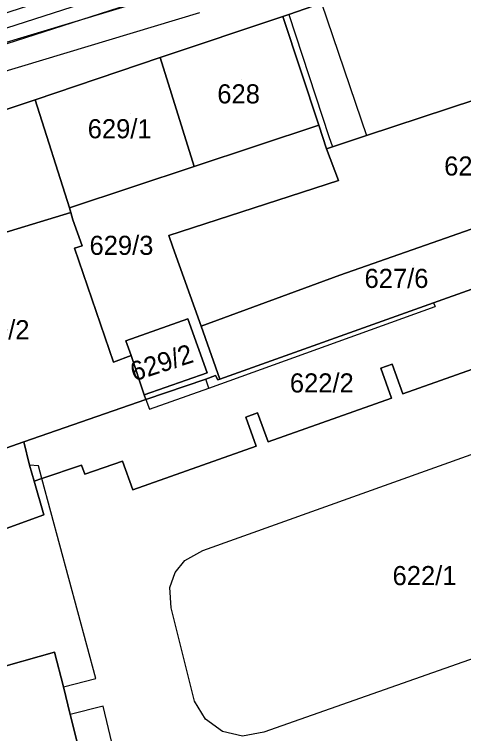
# Model space of a CAD drawing. Extents: x -263423 to -261326, y -1240067 to -1237864.
# Drawn here: x -263063.3 to -263016.2, y -1239010.6 to -1238935.3 of the extents above; entities that cross this region are included whole.
import ezdxf

# ---------------------------------------------------------------- set-up
doc = ezdxf.new("R2010")
doc.units = 0
for name, color, linetype in [('body_kn', 7, 'Continuous'), ('kladpar_druhypozemkov', 7, 'Continuous'), ('kladpar_hranice', 7, 'Continuous'), ('kladpar_parcelnecisla', 7, 'Continuous'), ('kladpar_plochy', 7, 'Continuous'), ('tarchy_linie', 7, 'Continuous'), ('zappar_hrandruhpozemk', 7, 'Continuous')]:
    doc.layers.add(name, color=color, linetype=linetype)

msp = doc.modelspace()

# ---------------------------------------------------------------- linework, layer by layer
at = {"layer": 'body_kn'}
for p, q in [((-263034.54, -1238935.33), (-263034.54, -1238935.33)), ((-263034.54, -1238935.33), (-263034.54, -1238935.33)), ((-263035.16, -1238935.54), (-263035.16, -1238935.54)), ((-263048.02, -1238939.82), (-263048.02, -1238939.82)), ((-263048.02, -1238939.82), (-263048.02, -1238939.82)), ((-263061.11, -1238944.25), (-263061.11, -1238944.25)), ((-263061.11, -1238944.25), (-263061.11, -1238944.25)), ((-263031.41, -1238946.91), (-263031.41, -1238946.91)), ((-263031.41, -1238946.91), (-263031.41, -1238946.91)), ((-263030.37, -1238948.11), (-263030.37, -1238948.11)), ((-263026.41, -1238948), (-263026.41, -1238948)), ((-263030.59, -1238949.38), (-263030.59, -1238949.38)), ((-263029.97, -1238949.18), (-263029.97, -1238949.18)), ((-263044.48, -1238951.24), (-263044.48, -1238951.24)), ((-263029.36, -1238952.71), (-263029.36, -1238952.71)), ((-263057.54, -1238955.57), (-263057.54, -1238955.57)), ((-263057.39, -1238956.04), (-263057.39, -1238956.04)), ((-263057.39, -1238956.04), (-263057.39, -1238956.04)), ((-263057.18, -1238956.82), (-263057.18, -1238956.82)), ((-263047.13, -1238958.47), (-263047.13, -1238958.47)), ((-263057.01, -1238959.79), (-263057.01, -1238959.79)), ((-263056.21, -1238959.55), (-263056.21, -1238959.55)), ((-263046.69, -1238959.67), (-263046.69, -1238959.67)), ((-263029.19, -1238962.62), (-263029.19, -1238962.62)), ((-263019.39, -1238965.52), (-263019.39, -1238965.52)), ((-263019.39, -1238965.52), (-263019.39, -1238965.52)), ((-263019.21, -1238965.9), (-263019.21, -1238965.9)), ((-263045.12, -1238967.17), (-263045.12, -1238967.17)), ((-263045.12, -1238967.17), (-263045.12, -1238967.17)), ((-263043.74, -1238967.95), (-263043.74, -1238967.95)), ((-263051.61, -1238969.47), (-263051.61, -1238969.47)), ((-263051.08, -1238971.03), (-263051.08, -1238971.03)), ((-263052.93, -1238971.71), (-263052.93, -1238971.71)), ((-263023.72, -1238971.91), (-263023.72, -1238971.91)), ((-263043.12, -1238972.82), (-263043.12, -1238972.82)), ((-263024.91, -1238972.35), (-263024.91, -1238972.35)), ((-263043.23, -1238973.5), (-263043.23, -1238973.5)), ((-263042.22, -1238973.12), (-263042.22, -1238973.12)), ((-263041.97, -1238973.57), (-263041.97, -1238973.57)), ((-263041.77, -1238973.5), (-263041.77, -1238973.5)), ((-263042.92, -1238974.45), (-263042.92, -1238974.45)), ((-263049.69, -1238975.15), (-263049.69, -1238975.15)), ((-263022.62, -1238975.03), (-263022.62, -1238975.03)), ((-263049.53, -1238975.62), (-263049.53, -1238975.62)), ((-263049.53, -1238975.62), (-263049.53, -1238975.62)), ((-263023.8, -1238975.47), (-263023.8, -1238975.47)), ((-263049.15, -1238976.64), (-263049.15, -1238976.64)), ((-263039.04, -1238977.46), (-263039.04, -1238977.46)), ((-263037.82, -1238977.01), (-263037.82, -1238977.01)), ((-263062.31, -1238980.04), (-263062.31, -1238980.04)), ((-263037.97, -1238980.5), (-263037.97, -1238980.5)), ((-263036.72, -1238980.07), (-263036.72, -1238980.07)), ((-263061.72, -1238982.48), (-263061.72, -1238982.48)), ((-263060.77, -1238982.57), (-263060.77, -1238982.57)), ((-263056.27, -1238982.51), (-263056.27, -1238982.51)), ((-263051.98, -1238982.08), (-263051.98, -1238982.08)), ((-263055.93, -1238983.44), (-263055.93, -1238983.44)), ((-263061.23, -1238984.16), (-263061.23, -1238984.16)), ((-263060.42, -1238983.89), (-263060.42, -1238983.89)), ((-263050.88, -1238985.09), (-263050.88, -1238985.09)), ((-263060.2, -1238987.69), (-263060.2, -1238987.69)), ((-263060.2, -1238987.69), (-263060.2, -1238987.69)), ((-263043.57, -1238991.43), (-263043.57, -1238991.43)), ((-263045.45, -1238992.47), (-263045.45, -1238992.47)), ((-263046.46, -1238993.74), (-263046.46, -1238993.74)), ((-263047.01, -1238995.31), (-263047.01, -1238995.31)), ((-263046.88, -1238997.41), (-263046.88, -1238997.41)), ((-263046.88, -1238997.41), (-263046.88, -1238997.41)), ((-263059.09, -1239002.05), (-263059.09, -1239002.05)), ((-263054.78, -1239004.83), (-263054.78, -1239004.83)), ((-263058.17, -1239005.68), (-263058.17, -1239005.68)), ((-263058.17, -1239005.68), (-263058.17, -1239005.68)), ((-263044.42, -1239007.18), (-263044.42, -1239007.18)), ((-263054.01, -1239007.72), (-263054.01, -1239007.72)), ((-263057.44, -1239008.58), (-263057.44, -1239008.58)), ((-263043.27, -1239009.09), (-263043.27, -1239009.09)), ((-263041.49, -1239010.37), (-263041.49, -1239010.37)), ((-263037.15, -1239010.44), (-263037.15, -1239010.44))]:
    msp.add_line(p, q, dxfattribs=at)
at = {"layer": 'kladpar_druhypozemkov'}
for p, q in [((-263039.48, -1238942.11), (-263039.48, -1238942.11)), ((-263051.15, -1238945.68), (-263051.15, -1238945.68)), ((-263050.99, -1238958.77), (-263050.99, -1238958.77)), ((-263021.46, -1238961.63), (-263021.46, -1238961.63)), ((-263046.53, -1238970.22), (-263046.53, -1238970.22)), ((-263029.69, -1238972.56), (-263029.69, -1238972.56)), ((-263019.94, -1238992.79), (-263019.94, -1238992.79))]:
    msp.add_line(p, q, dxfattribs=at)
at = {"layer": 'kladpar_hranice'}
for points in [[(-263031.11, -1238934.15), (-263034.54, -1238935.33), (-263035.16, -1238935.54), (-263048.02, -1238939.82), (-263061.11, -1238944.25), (-263090.74, -1238954.16), (-263091.91, -1238949.57), (-263092.66, -1238946.89), (-263095.56, -1238936.25), (-263096.37, -1238933.32)], [(-263009.24, -1238942.35), (-263026.41, -1238948), (-263029.97, -1238949.18), (-263030.59, -1238949.38), (-263031.41, -1238946.91), (-263035.16, -1238935.54), (-263034.54, -1238935.33), (-263031.11, -1238934.15)], [(-263048.02, -1238939.82), (-263035.16, -1238935.54), (-263031.41, -1238946.91), (-263044.48, -1238951.24), (-263048.02, -1238939.82)], [(-263048.02, -1238939.82), (-263044.48, -1238951.24), (-263057.54, -1238955.57), (-263061.11, -1238944.25), (-263048.02, -1238939.82)], [(-263005.76, -1238954.43), (-263029.19, -1238962.62), (-263043.74, -1238967.95), (-263046.69, -1238959.67), (-263047.13, -1238958.47), (-263029.36, -1238952.71), (-263030.59, -1238949.38), (-263029.97, -1238949.18), (-263026.41, -1238948), (-263009.24, -1238942.35)], [(-263061.11, -1238944.25), (-263057.54, -1238955.57), (-263057.39, -1238956.04), (-263076.33, -1238961.82), (-263072.88, -1238976.35), (-263071.73, -1238976.1), (-263071.12, -1238979.16), (-263072.26, -1238979.47), (-263071.34, -1238983.23), (-263082.21, -1238986.9), (-263090.74, -1238954.16), (-263061.11, -1238944.25)], [(-263031.41, -1238946.91), (-263030.59, -1238949.38), (-263029.36, -1238952.71), (-263047.13, -1238958.47), (-263046.69, -1238959.67), (-263043.74, -1238967.95), (-263041.77, -1238973.5), (-263041.97, -1238973.57), (-263042.22, -1238973.12), (-263043.23, -1238973.5), (-263049.53, -1238975.62), (-263049.69, -1238975.15), (-263043.12, -1238972.82), (-263045.12, -1238967.17), (-263051.61, -1238969.47), (-263051.08, -1238971.03), (-263052.93, -1238971.71), (-263057.01, -1238959.79), (-263056.21, -1238959.55), (-263057.18, -1238956.82), (-263057.39, -1238956.04), (-263057.54, -1238955.57), (-263044.48, -1238951.24), (-263031.41, -1238946.91)], [(-263003.75, -1238959.97), (-263007.57, -1238961.34), (-263011.51, -1238962.71), (-263015.39, -1238964.08), (-263019.39, -1238965.52), (-263041.77, -1238973.5), (-263043.74, -1238967.95), (-263029.19, -1238962.62), (-263005.76, -1238954.43), (-263003.75, -1238959.97)], [(-263057.39, -1238956.04), (-263057.18, -1238956.82), (-263056.21, -1238959.55), (-263057.01, -1238959.79), (-263052.93, -1238971.71), (-263051.08, -1238971.03), (-263049.69, -1238975.15), (-263049.53, -1238975.62), (-263062.31, -1238980.04), (-263071.34, -1238983.23), (-263072.26, -1238979.47), (-263071.12, -1238979.16), (-263071.73, -1238976.1), (-263072.88, -1238976.35), (-263076.33, -1238961.82), (-263057.39, -1238956.04)], [(-263019.39, -1238965.52), (-263015.39, -1238964.08)], [(-263009.68, -1238970.46), (-263022.62, -1238975.03), (-263023.72, -1238971.91), (-263024.91, -1238972.35), (-263023.8, -1238975.47), (-263036.72, -1238980.07), (-263037.82, -1238977.01), (-263039.04, -1238977.46), (-263037.97, -1238980.5), (-263050.88, -1238985.09), (-263051.98, -1238982.08), (-263055.93, -1238983.44), (-263056.27, -1238982.51), (-263060.42, -1238983.89), (-263061.23, -1238984.16), (-263061.72, -1238982.48), (-263062.31, -1238980.04), (-263049.53, -1238975.62), (-263043.23, -1238973.5), (-263042.22, -1238973.12), (-263041.97, -1238973.57), (-263041.77, -1238973.5), (-263019.39, -1238965.52)], [(-263045.12, -1238967.17), (-263043.12, -1238972.82), (-263049.69, -1238975.15), (-263051.08, -1238971.03), (-263051.61, -1238969.47), (-263045.12, -1238967.17)], [(-263060.2, -1238987.69), (-263061.23, -1238984.16), (-263060.42, -1238983.89), (-263056.27, -1238982.51), (-263055.93, -1238983.44), (-263051.98, -1238982.08), (-263050.88, -1238985.09), (-263037.97, -1238980.5), (-263039.04, -1238977.46), (-263037.82, -1238977.01), (-263036.72, -1238980.07), (-263023.8, -1238975.47), (-263024.91, -1238972.35), (-263023.72, -1238971.91), (-263022.62, -1238975.03), (-263009.68, -1238970.46)], [(-263082.21, -1238986.9), (-263071.34, -1238983.23), (-263062.31, -1238980.04), (-263061.72, -1238982.48), (-263061.23, -1238984.16), (-263060.2, -1238987.69), (-263069.68, -1238991.12), (-263065.81, -1239003.93), (-263059.09, -1239002.05), (-263058.17, -1239005.68), (-263057.44, -1239008.58), (-263056.53, -1239012.17), (-263063.2, -1239014.27), (-263062.14, -1239018.82), (-263061.48, -1239021.63), (-263060.37, -1239025.79), (-263051.42, -1239023.29), (-263049.2, -1239031.41), (-263062.34, -1239034.93), (-263069.1, -1239036.74), (-263082.21, -1238986.9)], [(-263056.53, -1239012.17), (-263057.44, -1239008.58), (-263058.17, -1239005.68), (-263059.09, -1239002.05), (-263065.81, -1239003.93), (-263069.68, -1238991.12), (-263060.2, -1238987.69)]]:
    msp.add_lwpolyline(points, dxfattribs=at)
at = {"layer": 'kladpar_plochy'}
for points in [[(-263031.11, -1238934.15), (-263034.54, -1238935.33), (-263035.16, -1238935.54), (-263048.02, -1238939.82), (-263061.11, -1238944.25), (-263090.74, -1238954.16), (-263091.91, -1238949.57), (-263092.66, -1238946.89), (-263095.56, -1238936.25), (-263096.37, -1238933.32)], [(-263009.24, -1238942.35), (-263026.41, -1238948), (-263029.97, -1238949.18), (-263030.59, -1238949.38), (-263031.41, -1238946.91), (-263035.16, -1238935.54), (-263034.54, -1238935.33), (-263031.11, -1238934.15)], [(-263005.76, -1238954.43), (-263029.19, -1238962.62), (-263043.74, -1238967.95), (-263046.69, -1238959.67), (-263047.13, -1238958.47), (-263029.36, -1238952.71), (-263030.59, -1238949.38), (-263029.97, -1238949.18), (-263026.41, -1238948), (-263009.24, -1238942.35)], [(-263009.68, -1238970.46), (-263022.62, -1238975.03), (-263023.72, -1238971.91), (-263024.91, -1238972.35), (-263023.8, -1238975.47), (-263036.72, -1238980.07), (-263037.82, -1238977.01), (-263039.04, -1238977.46), (-263037.97, -1238980.5), (-263050.88, -1238985.09), (-263051.98, -1238982.08), (-263055.93, -1238983.44), (-263056.27, -1238982.51), (-263060.42, -1238983.89), (-263061.23, -1238984.16), (-263061.72, -1238982.48), (-263062.31, -1238980.04), (-263049.53, -1238975.62), (-263043.23, -1238973.5), (-263042.22, -1238973.12), (-263041.97, -1238973.57), (-263041.77, -1238973.5), (-263019.39, -1238965.52), (-263015.39, -1238964.08)], [(-263056.53, -1239012.17), (-263057.44, -1239008.58), (-263058.17, -1239005.68), (-263059.09, -1239002.05), (-263065.81, -1239003.93), (-263069.68, -1238991.12), (-263060.2, -1238987.69), (-263061.23, -1238984.16), (-263060.42, -1238983.89), (-263056.27, -1238982.51), (-263055.93, -1238983.44), (-263051.98, -1238982.08), (-263050.88, -1238985.09), (-263037.97, -1238980.5), (-263039.04, -1238977.46), (-263037.82, -1238977.01), (-263036.72, -1238980.07), (-263023.8, -1238975.47), (-263024.91, -1238972.35), (-263023.72, -1238971.91), (-263022.62, -1238975.03), (-263009.68, -1238970.46)]]:
    msp.add_lwpolyline(points, dxfattribs=at)
for points in [[(-263048.02, -1238939.82), (-263035.16, -1238935.54), (-263031.41, -1238946.91), (-263044.48, -1238951.24)], [(-263048.02, -1238939.82), (-263044.48, -1238951.24), (-263057.54, -1238955.57), (-263061.11, -1238944.25)], [(-263061.11, -1238944.25), (-263057.54, -1238955.57), (-263057.39, -1238956.04), (-263076.33, -1238961.82), (-263072.88, -1238976.35), (-263071.73, -1238976.1), (-263071.12, -1238979.16), (-263072.26, -1238979.47), (-263071.34, -1238983.23), (-263082.21, -1238986.9), (-263090.74, -1238954.16)], [(-263031.41, -1238946.91), (-263030.59, -1238949.38), (-263029.36, -1238952.71), (-263047.13, -1238958.47), (-263046.69, -1238959.67), (-263043.74, -1238967.95), (-263041.77, -1238973.5), (-263041.97, -1238973.57), (-263042.22, -1238973.12), (-263043.23, -1238973.5), (-263049.53, -1238975.62), (-263049.69, -1238975.15), (-263043.12, -1238972.82), (-263045.12, -1238967.17), (-263051.61, -1238969.47), (-263051.08, -1238971.03), (-263052.93, -1238971.71), (-263057.01, -1238959.79), (-263056.21, -1238959.55), (-263057.18, -1238956.82), (-263057.39, -1238956.04), (-263057.54, -1238955.57), (-263044.48, -1238951.24)], [(-263003.75, -1238959.97), (-263007.57, -1238961.34), (-263011.51, -1238962.71), (-263015.39, -1238964.08), (-263019.39, -1238965.52), (-263041.77, -1238973.5), (-263043.74, -1238967.95), (-263029.19, -1238962.62), (-263005.76, -1238954.43)], [(-263057.39, -1238956.04), (-263057.18, -1238956.82), (-263056.21, -1238959.55), (-263057.01, -1238959.79), (-263052.93, -1238971.71), (-263051.08, -1238971.03), (-263049.69, -1238975.15), (-263049.53, -1238975.62), (-263062.31, -1238980.04), (-263071.34, -1238983.23), (-263072.26, -1238979.47), (-263071.12, -1238979.16), (-263071.73, -1238976.1), (-263072.88, -1238976.35), (-263076.33, -1238961.82)], [(-263045.12, -1238967.17), (-263043.12, -1238972.82), (-263049.69, -1238975.15), (-263051.08, -1238971.03), (-263051.61, -1238969.47)], [(-263082.21, -1238986.9), (-263071.34, -1238983.23), (-263062.31, -1238980.04), (-263061.72, -1238982.48), (-263061.23, -1238984.16), (-263060.2, -1238987.69), (-263069.68, -1238991.12), (-263065.81, -1239003.93), (-263059.09, -1239002.05), (-263058.17, -1239005.68), (-263057.44, -1239008.58), (-263056.53, -1239012.17), (-263063.2, -1239014.27), (-263062.14, -1239018.82), (-263061.48, -1239021.63), (-263060.37, -1239025.79), (-263051.42, -1239023.29), (-263049.2, -1239031.41), (-263062.34, -1239034.93), (-263069.1, -1239036.74)]]:
    msp.add_lwpolyline(points, close=True, dxfattribs=at)
at = {"layer": 'tarchy_linie'}
for points in [[(-263120.72, -1238873.93), (-263069.42, -1238858.68), (-263068.76, -1238860.21), (-263068.1, -1238861.73), (-263119.74, -1238877.08), (-263100.04, -1238940.34), (-262987.84, -1238907.23), (-262987.31, -1238908.79), (-262986.78, -1238910.36), (-263099.14, -1238943.52), (-263098.47, -1238946.16), (-263018.69, -1238920.54), (-262986.12, -1238912.27), (-262985.62, -1238913.74), (-262985.11, -1238915.22), (-263017.83, -1238923.52), (-263097.69, -1238949.17), (-263073.86, -1239041.98), (-263065.84, -1239071.22), (-263067.5, -1239071.59), (-263069.44, -1239072.02), (-263070.92, -1239072.49), (-263102.32, -1238950.61), (-263205.44, -1238980.66)], [(-262985.62, -1238913.74), (-263018.26, -1238922.03), (-263101.22, -1238948.67), (-263205.9, -1238979.18), (-263253.45, -1238989.66)]]:
    msp.add_lwpolyline(points, dxfattribs=at)
at = {"layer": 'zappar_hrandruhpozemk'}
for p, q in [((-263031.11, -1238934.15), (-263026.41, -1238948)), ((-263091.91, -1238949.57), (-263043.86, -1238935.14)), ((-263042.92, -1238974.45), (-263019.21, -1238965.9)), ((-263019.39, -1238965.52), (-263019.21, -1238965.9)), ((-263042.92, -1238974.45), (-263043.23, -1238973.5)), ((-263049.15, -1238976.64), (-263042.92, -1238974.45)), ((-263049.53, -1238975.62), (-263049.15, -1238976.64)), ((-263060.77, -1238982.57), (-263061.72, -1238982.48)), ((-263054.78, -1239004.83), (-263060.42, -1238983.89)), ((-263000.75, -1238997.6), (-263037.15, -1239010.44)), ((-263058.17, -1239005.68), (-263054.78, -1239004.83)), ((-263058.17, -1239005.68), (-263054.78, -1239004.83)), ((-263054.01, -1239007.72), (-263057.44, -1239008.58)), ((-263051.94, -1239016.16), (-263054.01, -1239007.72))]:
    msp.add_line(p, q, dxfattribs=at)
for points in [[(-263092.66, -1238946.89), (-263074.16, -1238941.23), (-263044.41, -1238932.28)], [(-263034.54, -1238935.33), (-263030.37, -1238948.11), (-263029.97, -1238949.18)], [(-263046.88, -1238997.41), (-263047.01, -1238995.31), (-263046.46, -1238993.74), (-263045.45, -1238992.47), (-263043.57, -1238991.43), (-263007.35, -1238978.48), (-263005.14, -1238978.23), (-263003.24, -1238978.77), (-263001.8, -1238979.81), (-263000.53, -1238981.86), (-262997.41, -1238991.06), (-262997.17, -1238993.19), (-262997.71, -1238995.03), (-262998.83, -1238996.49), (-263000.75, -1238997.6)], [(-263054.78, -1239004.83), (-263060.42, -1238983.89), (-263060.77, -1238982.57)], [(-263037.15, -1239010.44), (-263039.4, -1239010.85), (-263041.49, -1239010.37), (-263043.27, -1239009.09), (-263044.42, -1239007.18), (-263046.88, -1238997.41)]]:
    msp.add_lwpolyline(points, dxfattribs=at)

# ---------------------------------------------------------------- texts
at = {"layer": 'kladpar_parcelnecisla'}
for s, p in [('628', (-263042.039, -1238944.64)), ('629/1', (-263055.616, -1238948.29)), ('627/5', (-263018.274, -1238952.19)), ('629/3', (-263055.428, -1238960.49)), ('627/6', (-263026.618, -1238963.95)), ('630/2', (-263068.41, -1238969.32)), ('622/2', (-263034.439, -1238974.89)), ('622/1', (-263023.683, -1238995.05))]:
    msp.add_text(s, height=2, dxfattribs=at).set_placement(p)
msp.add_text('629/2', height=2, rotation=18, dxfattribs=at).set_placement((-263050.757, -1238973.743))

doc.saveas('drawing.dxf')
